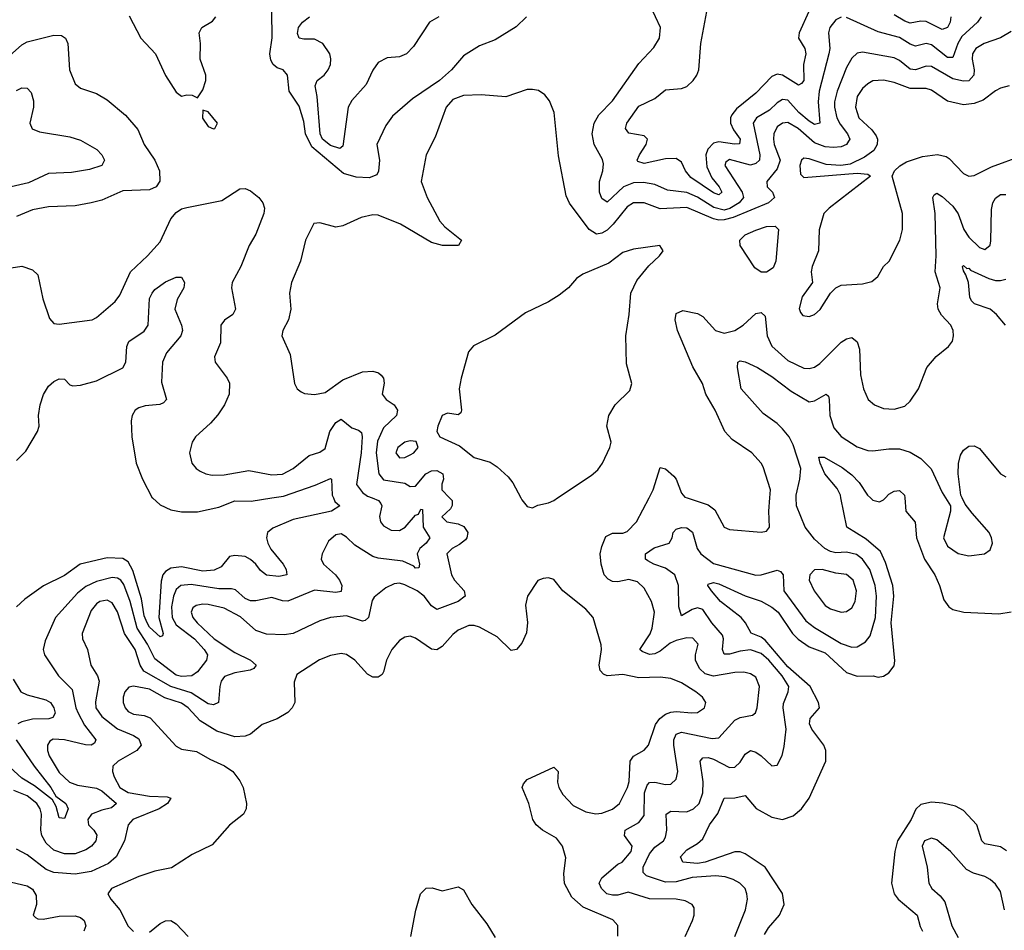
# Model space of a CAD drawing. Header units: inches. Extents: x 1552611 to 1694776, y 811966 to 917215.
# Tile 518 of 549: x 1663962 to 1667664, y 898373 to 901799. Entities that reach past the tile are written whole.
import ezdxf

# ---------------------------------------------------------------- set-up
doc = ezdxf.new("R2010")
doc.units = ezdxf.units.IN
doc.header["$MEASUREMENT"] = 0
doc.layers.add('B6869', color=7, linetype='Continuous')
doc.layers.add('B6960', color=7, linetype='Continuous')

msp = doc.modelspace()

# ---------------------------------------------------------------- linework, layer by layer
at = {"layer": 'B6869', "color": 5}
for points, elevation in [([(1665287.3, 900000), (1665310.7, 899990.7), (1665319.4, 899979.4), (1665323.3, 899970), (1665315.1, 899930), (1665318.1, 899910), (1665330, 899894.6), (1665358.1, 899878.1), (1665390, 899877.1), (1665410.6, 899889.4), (1665450, 899934.4), (1665460.9, 899939.1), (1665470, 899956.9), (1665475.9, 899955.9), (1665478.4, 899890), (1665503.3, 899850), (1665490.1, 899830), (1665466.1, 899810), (1665455.7, 899790), (1665465.5, 899750), (1665462.8, 899737.2), (1665450, 899735.3), (1665443.1, 899743.1), (1665402.4, 899762.4), (1665310, 899773.1), (1665290, 899779.6), (1665221.9, 899821.9), (1665190, 899852.5), (1665170, 899864.1), (1665150, 899861.5), (1665122.5, 899837.4), (1665099, 899790), (1665095.6, 899770), (1665104.4, 899750), (1665148.6, 899710), (1665163.7, 899690), (1665172.7, 899670), (1665170, 899648.3), (1665150, 899643.6), (1665070, 899652.6), (1664970, 899611.2), (1664950, 899612.1), (1664910, 899625.6), (1664850, 899612.1), (1664830, 899612), (1664810, 899621.2), (1664773.4, 899653.4), (1664758, 899658), (1664710, 899658), (1664606.2, 899673.8), (1664568, 899670), (1664550, 899655.2), (1664539.9, 899630), (1664532.9, 899590), (1664534.8, 899550), (1664550, 899522.1), (1664618.4, 899470), (1664655.1, 899430), (1664667.5, 899410), (1664663.8, 899390), (1664630, 899345.5), (1664608.4, 899330), (1664570, 899327.7), (1664550, 899333.5), (1664470, 899394.6), (1664442.7, 899450), (1664402.8, 899510), (1664377.7, 899610), (1664353.6, 899673.6), (1664341.5, 899690), (1664330, 899698.1), (1664310, 899700.5), (1664250, 899685), (1664210, 899666.7), (1664179.1, 899640.9), (1664096.3, 899550), (1664057.9, 899462.1), (1664050.2, 899430), (1664055.2, 899410), (1664107.2, 899330), (1664159.2, 899279.2), (1664173.3, 899210), (1664181.9, 899190), (1664205.4, 899145.4), (1664248.4, 899090), (1664242.7, 899077.3), (1664230, 899069.9), (1664209, 899071), (1664130, 899089.9), (1664087.8, 899092.2), (1664075.3, 899084.7), (1664066, 899070), (1664066.1, 899050), (1664072.7, 899030), (1664110, 898966.9), (1664149.5, 898930), (1664179.3, 898919.3), (1664250, 898907.7), (1664270, 898897.3), (1664325.5, 898850), (1664306.3, 898833.7), (1664270, 898825.6), (1664231.4, 898810), (1664217.8, 898790), (1664220.6, 898770), (1664240.7, 898750), (1664251.6, 898731.6), (1664247.8, 898710), (1664231.9, 898690), (1664210, 898675.3), (1664170, 898660.3), (1664130, 898660.6), (1664090, 898674.7), (1664061.1, 898701.1), (1664045, 898730), (1664041.2, 898750), (1664043.8, 898810), (1664038.8, 898830), (1664026.5, 898850), (1663990, 898878.8), (1663939.6, 898899.5)], 840), ([(1665578.2, 900000), (1665587.9, 899990), (1665588.3, 899971.6), (1665581.4, 899958.6), (1665549.2, 899929.2), (1665567.4, 899910), (1665610, 899902.7), (1665632, 899892), (1665646.7, 899870), (1665643.1, 899850), (1665637.3, 899842.7), (1665615.5, 899824.5), (1665587.3, 899810), (1665567.1, 899790), (1665585, 899710), (1665596.8, 899690), (1665633.4, 899650), (1665636.5, 899630), (1665610.2, 899610), (1665530, 899580.5), (1665510, 899593.7), (1665483.1, 899630), (1665455.9, 899650), (1665410, 899673), (1665390, 899678.8), (1665370, 899676.8), (1665338.9, 899661.1), (1665293.9, 899626.1), (1665286.7, 899613.3), (1665273.5, 899550), (1665260.8, 899539.2), (1665250, 899536.5), (1665190, 899555.9), (1665130, 899550.4), (1665090, 899537.5), (1664990, 899489.9), (1664955.7, 899484.3), (1664890, 899487.6), (1664850, 899501), (1664791.9, 899551.9), (1664730, 899584.5), (1664670, 899598.9), (1664650, 899600.3), (1664624.7, 899595.3), (1664613.1, 899586.9), (1664606, 899570), (1664612.2, 899550), (1664628.7, 899530), (1664693.2, 899470), (1664770, 899418.5), (1664829.2, 899390), (1664851.1, 899370), (1664842.2, 899357.8), (1664828.8, 899351.2), (1664770, 899341.8), (1664732.2, 899327.8), (1664719.3, 899310), (1664713.7, 899290), (1664709.5, 899230.5), (1664690, 899221.8), (1664670, 899225.1), (1664606.5, 899266.5), (1664530, 899290.4), (1664428.2, 899348.2), (1664415.3, 899370), (1664395.7, 899430), (1664355.7, 899490), (1664330, 899570.8), (1664310, 899605.7), (1664290, 899615.6), (1664262.8, 899610), (1664250, 899601.8), (1664230, 899576.8), (1664196.3, 899490), (1664198.5, 899470), (1664216.6, 899430), (1664229.5, 899370), (1664254.8, 899330), (1664260.8, 899310), (1664247.1, 899232.9), (1664248.4, 899210), (1664270, 899178), (1664330, 899130.5), (1664390, 899106), (1664410, 899093.2), (1664418.9, 899070), (1664402.7, 899050), (1664331.6, 899010), (1664312.3, 898990), (1664310.1, 898970), (1664317.1, 898950), (1664338.4, 898910), (1664370, 898891.6), (1664450, 898878.2), (1664515.8, 898875.8), (1664530.3, 898870), (1664516.9, 898850), (1664486, 898830), (1664387.2, 898790), (1664370.1, 898769.9), (1664355.7, 898710), (1664324.2, 898650), (1664295.9, 898624.1), (1664230, 898593.7), (1664170, 898584.6), (1664090, 898591), (1664061.6, 898601.6), (1663990, 898656.5), (1663950, 898678.2)], 860), ([(1665141.1, 900000), (1665146.8, 899986.8), (1665164.9, 899970), (1665134, 899950), (1664990, 899918.9), (1664913.4, 899886.6), (1664893.3, 899870), (1664889.4, 899850), (1664894.5, 899830), (1664906.4, 899806.4), (1664952, 899750), (1664963.1, 899730), (1664966.3, 899710), (1664935.6, 899704.4), (1664890, 899708.7), (1664867.1, 899727.1), (1664850.2, 899750.2), (1664830, 899768), (1664810, 899778.8), (1664770, 899783.2), (1664750, 899779.9), (1664719.5, 899740.6), (1664692.3, 899727.7), (1664650, 899724.3), (1664570, 899741), (1664530, 899734.9), (1664510, 899723.2), (1664500.5, 899710), (1664493.3, 899686.7), (1664484.7, 899550), (1664501.4, 899490), (1664499, 899481), (1664490, 899477.1), (1664450, 899513.2), (1664440.7, 899530), (1664430, 899555.6), (1664419.8, 899619.8), (1664386.8, 899726.8), (1664370, 899759.9), (1664350, 899771.8), (1664290, 899773.9), (1664189.3, 899750.7), (1664130, 899707.5), (1664051.3, 899668.7), (1663981.5, 899618.5), (1663950.1, 899589.9)], 820), ([(1664460.5, 900000), (1664490, 899973.4), (1664530, 899955.4), (1664570, 899947.3), (1664630, 899947.2), (1664710, 899965.6), (1664770, 899988.7), (1664832.1, 899987.8), (1664909.9, 900000)], 820), ([(1665846.1, 900000), (1665850, 899992.7), (1665870, 899967.3), (1665890, 899962), (1665910, 899973), (1665950, 899981.1), (1665970, 899990.4), (1665984.4, 900000)], 880), ([(1666463.5, 898350), (1666491.7, 898410), (1666497.6, 898430), (1666497.1, 898457.1), (1666489.7, 898470), (1666463.4, 898483.4), (1666430.3, 898490.3), (1666330, 898491.9), (1666250, 898516.7), (1666210, 898505.4), (1666190, 898504.7), (1666169.1, 898510), (1666148.7, 898530), (1666140.2, 898550), (1666150.7, 898570), (1666210, 898621.4), (1666226.6, 898630), (1666260.5, 898670), (1666264.2, 898690), (1666236.3, 898730), (1666238, 898750), (1666290, 898778.6), (1666310, 898805.3), (1666310.3, 898889.7), (1666321, 898919), (1666330, 898929.4), (1666349.3, 898930.7), (1666390, 898921.2), (1666410, 898923.2), (1666430, 898941.1), (1666435.6, 898970), (1666420.6, 899070), (1666421.3, 899090), (1666429.4, 899110.6), (1666450, 899118.4), (1666565.5, 899094.5), (1666590, 899096.8), (1666650, 899163.3), (1666670, 899173.2), (1666716.9, 899183.1), (1666728.4, 899191.6), (1666734.5, 899210), (1666743, 899290), (1666730, 899325.7), (1666710, 899338.3), (1666683.8, 899343.8), (1666650, 899343.4), (1666570, 899329.1), (1666538.5, 899338.5), (1666518.1, 899358.1), (1666502.4, 899390), (1666502.2, 899410), (1666512.2, 899450), (1666492.1, 899472.1), (1666470, 899473.6), (1666430, 899463.7), (1666407.1, 899452.9), (1666370, 899422.8), (1666350, 899413.3), (1666330, 899411.1), (1666301.6, 899421.6), (1666293.6, 899430), (1666331.7, 899488.3), (1666339.2, 899510), (1666348.2, 899570), (1666337.8, 899610), (1666310, 899660.5), (1666284.3, 899684.3), (1666252.3, 899692.3), (1666210, 899684.7), (1666190, 899685.9), (1666173.9, 899693.9), (1666159.6, 899710), (1666148.3, 899750), (1666143.8, 899790), (1666150, 899817.6), (1666165.9, 899854.1), (1666190, 899867.6), (1666230, 899867), (1666246.1, 899873.9), (1666280.7, 899910), (1666328, 900000)], 860), ([(1666650.4, 898349.6), (1666691.2, 898450), (1666698, 898490), (1666696, 898510), (1666688.8, 898530), (1666669.7, 898550), (1666644.3, 898564.3), (1666614.2, 898574.2), (1666578.1, 898578.1), (1666490, 898572.2), (1666430, 898554.9), (1666390, 898553.9), (1666318.3, 898578.3), (1666305.8, 898590), (1666306.4, 898610), (1666330, 898661), (1666350, 898685.4), (1666382.3, 898710), (1666390, 898724), (1666394.6, 898750), (1666392.5, 898810), (1666410, 898821.3), (1666470, 898818.5), (1666494.6, 898830), (1666516.7, 898850), (1666530.3, 898889.7), (1666531.2, 898931.2), (1666520.2, 899010), (1666530, 899022.3), (1666550, 899023.1), (1666570, 899016.9), (1666630, 898985.4), (1666650, 898986.9), (1666670, 899005.8), (1666690, 899035.5), (1666710, 899049.2), (1666730, 899043.5), (1666749.1, 899030), (1666790, 898992), (1666810, 898994.9), (1666829, 899031), (1666835.5, 899064.5), (1666843.6, 899130), (1666831.8, 899210), (1666833.1, 899226.9), (1666851.1, 899270), (1666853.9, 899290), (1666828.4, 899330), (1666777.9, 899390), (1666750, 899414.8), (1666710, 899427.9), (1666670, 899423.6), (1666630, 899411.4), (1666610, 899412.4), (1666604, 899430), (1666607.8, 899470), (1666603.6, 899483.6), (1666564, 899530), (1666530, 899579.5), (1666510, 899586.6), (1666490, 899579.9), (1666450, 899556), (1666440.1, 899590), (1666439.3, 899670), (1666424.8, 899710), (1666390, 899735.5), (1666346.6, 899750), (1666323.2, 899763.2), (1666315.2, 899770), (1666315.2, 899790), (1666347.4, 899812.6), (1666403.5, 899830), (1666414.6, 899850), (1666419.1, 899870), (1666430, 899882.3), (1666450, 899888.1), (1666470, 899886.7), (1666491.5, 899871.5), (1666508.5, 899810), (1666522.5, 899790), (1666570, 899752.5), (1666730, 899709), (1666750, 899710.1), (1666810, 899727.5), (1666822.5, 899722.5), (1666832.7, 899710), (1666834.2, 899650), (1666917.6, 899537.6), (1666950, 899511.8), (1667050, 899452.6), (1667090, 899437.8), (1667110, 899440.1), (1667142.1, 899457.9), (1667159.5, 899480.5), (1667178.9, 899550), (1667182.6, 899630), (1667177.8, 899670), (1667157.5, 899730), (1667130.9, 899770), (1667107.4, 899787.4), (1667070, 899795.3), (1667030, 899793.2), (1667010, 899797.6), (1666989, 899809), (1666950, 899844.9), (1666915.5, 899890), (1666882.2, 899970), (1666881.7, 900000)], 840), ([(1666762.4, 898357.6), (1666777.3, 898382.7), (1666818.7, 898430), (1666835.8, 898470), (1666830, 898512), (1666765.1, 898610), (1666690, 898660.6), (1666670, 898668.1), (1666650, 898668.2), (1666539.3, 898630), (1666510, 898624.8), (1666454.5, 898630), (1666446.7, 898650), (1666470, 898675.6), (1666510, 898699.7), (1666530, 898717.8), (1666555.6, 898770), (1666586.9, 898813.1), (1666610, 898870.2), (1666650, 898871.8), (1666690, 898879.7), (1666730.8, 898830.8), (1666790, 898799.1), (1666830, 898790.1), (1666870, 898803.3), (1666901.2, 898830), (1666929.9, 898870), (1666993.2, 899010), (1666992.5, 899050), (1666984.7, 899070), (1666940.5, 899130), (1666931.2, 899150), (1666933.2, 899170), (1666968.6, 899210), (1666964.8, 899230), (1666933.2, 899290), (1666850, 899364.6), (1666764.8, 899464.8), (1666750, 899476.1), (1666711.5, 899491.5), (1666691.1, 899530), (1666674.2, 899550), (1666596.7, 899610), (1666562.3, 899650), (1666548.8, 899670), (1666550, 899674.8), (1666570, 899681.6), (1666590, 899676.6), (1666690, 899631.4), (1666750, 899611.6), (1666790, 899588.3), (1666813.8, 899570), (1666866.8, 899490), (1666888.2, 899468.2), (1666930, 899439.9), (1666990, 899417.4), (1667070, 899343.6), (1667110, 899328.8), (1667170.1, 899330.1), (1667190, 899324.9), (1667210, 899328.7), (1667230, 899342.3), (1667250, 899368.7), (1667252.6, 899387.4), (1667238.5, 899530), (1667248.9, 899630), (1667244.3, 899670), (1667216.8, 899756.8), (1667198.3, 899798.3), (1667144.9, 899844.9), (1667071.8, 899890), (1667049.6, 900000)], 820), ([(1666470.9, 900000), (1666550, 899973.5), (1666575.6, 899955.6), (1666610.3, 899890.3), (1666630, 899881.3), (1666750, 899870.6), (1666770, 899874.8), (1666780.9, 899890), (1666778.8, 899950), (1666782.3, 900000)], 860), ([(1667160.3, 900000), (1667170, 899991), (1667194.7, 899985.3), (1667210, 899992.6), (1667216.8, 900000)], 820), ([(1667289.2, 900000), (1667294, 899950), (1667328.4, 899908.4), (1667334.1, 899850), (1667363.5, 899770), (1667402.9, 899710), (1667420.6, 899670), (1667436.8, 899616.8), (1667454.9, 899590), (1667470, 899579.5), (1667512, 899570), (1667643.7, 899563.7), (1667688.9, 899571.1)], 820), ([(1667442.7, 900000), (1667461.1, 899970), (1667461.6, 899950), (1667434.8, 899850), (1667450, 899817.8), (1667490, 899790.2), (1667530, 899782.4), (1667589, 899790), (1667610, 899804.9), (1667618.7, 899830), (1667615.9, 899850), (1667606.8, 899870), (1667542.6, 899942.6), (1667516.9, 899976.9), (1667504.9, 900000)], 840), ([(1666211.1, 898351.1), (1666210.9, 898390.9), (1666192.4, 898412.4), (1666080.3, 898460.3), (1666037.5, 898497.5), (1666009.8, 898549.8), (1666007, 898587), (1666014.8, 898645.2), (1666003.2, 898690), (1665980.1, 898720.1), (1665927.2, 898750), (1665904.2, 898770), (1665890.8, 898790), (1665876.2, 898850), (1665850.8, 898910), (1665855.7, 898924.3), (1665870, 898940.2), (1665970, 898987.2), (1665986, 898970), (1665984.1, 898930), (1665989.2, 898910), (1666003.9, 898883.9), (1666042.8, 898842.8), (1666090, 898819.4), (1666128.2, 898811.8), (1666150, 898814.2), (1666190, 898829.1), (1666216.7, 898850), (1666247.5, 898910), (1666253.3, 898933.2), (1666256.6, 899010), (1666270, 899027.9), (1666309.4, 899050.6), (1666325.7, 899070), (1666352.6, 899147.4), (1666368.4, 899170), (1666390, 899186.1), (1666410, 899193.4), (1666430, 899196.5), (1666489.2, 899190.8), (1666510, 899192.9), (1666536.4, 899210), (1666541.4, 899230), (1666528.8, 899250), (1666503.7, 899270), (1666450, 899304.6), (1666410, 899320.8), (1666370, 899325.9), (1666290, 899323.4), (1666230, 899335.6), (1666170.6, 899330.6), (1666156.8, 899336.8), (1666144.8, 899350), (1666140.6, 899370), (1666149.7, 899429.7), (1666147.4, 899447.4), (1666117.7, 899550), (1666090, 899581.3), (1666003.7, 899650), (1665970, 899693.2), (1665950, 899699), (1665930, 899697.2), (1665910, 899688.7), (1665870.7, 899630), (1665863.8, 899596.2), (1665871.5, 899531.5), (1665867.8, 899492.2), (1665850, 899453.3), (1665830, 899429.7), (1665810, 899426), (1665757, 899477), (1665690, 899513.4), (1665670, 899520.2), (1665650, 899519.9), (1665610, 899501.7), (1665590, 899485.8), (1665550, 899440.7), (1665530, 899428.7), (1665510, 899430.7), (1665450, 899472.2), (1665430, 899479.1), (1665410, 899476), (1665390, 899463.1), (1665360.7, 899430), (1665341.2, 899390), (1665330, 899345.2), (1665324.9, 899335.1), (1665310, 899325.4), (1665290, 899325.7), (1665270, 899336.4), (1665221.5, 899390), (1665190, 899410.8), (1665170, 899414.4), (1665130, 899407.1), (1665089.5, 899390.5), (1665004, 899336), (1664993.5, 899306.5), (1664996.1, 899230), (1664986, 899210), (1664970, 899192.8), (1664930, 899168.4), (1664872.9, 899147.1), (1664830, 899111.5), (1664810, 899104), (1664770, 899101), (1664702.5, 899122.5), (1664640.6, 899160.6), (1664594.6, 899210), (1664570, 899227.5), (1664508, 899248), (1664450, 899280.8), (1664390, 899291.4), (1664372.4, 899287.6), (1664357.6, 899270), (1664350.8, 899250), (1664350.8, 899230), (1664358.5, 899210), (1664370, 899196.8), (1664390, 899186.1), (1664430, 899181.1), (1664452.6, 899172.6), (1664550, 899065.7), (1664570, 899054.3), (1664626.1, 899046.1), (1664676.5, 899016.5), (1664731.8, 898991.8), (1664763.1, 898970), (1664790, 898935.8), (1664801.8, 898910), (1664814.7, 898850), (1664813.8, 898830), (1664802.6, 898810), (1664751.1, 898768.9), (1664685.7, 898694.3), (1664610, 898658.5), (1664531.9, 898608.1), (1664470, 898595.5), (1664410, 898575.9), (1664307, 898530), (1664293.7, 898510), (1664304.6, 898490), (1664338.3, 898450), (1664370, 898388.2), (1664390, 898368.4)], 880), ([(1663937.7, 899317.7), (1663966.6, 899270), (1663990, 899259.1), (1664060.6, 899240.6), (1664077.9, 899230), (1664090.1, 899210), (1664094.7, 899190), (1664086.9, 899173.1), (1664071.5, 899168.5), (1664010, 899168), (1663970, 899157.3), (1663955, 899150)], 820), ([(1663948.5, 899090), (1664015.9, 898990), (1664079.1, 898910), (1664097.4, 898877.4), (1664135.3, 898850), (1664144.1, 898830), (1664130, 898793.3), (1664110, 898795.8), (1664098.5, 898838.5), (1664084.5, 898864.5), (1664017, 898917), (1663970, 898945.7), (1663894.1, 899014.1)], 820), ([(1667671.8, 898671.8), (1667650, 898687.2), (1667590, 898698.5), (1667579.4, 898710), (1667560.6, 898770), (1667510, 898823.9), (1667480.6, 898840.6), (1667432, 898852), (1667390, 898855.1), (1667350, 898846.2), (1667331.3, 898828.7), (1667313.2, 898790), (1667262.2, 898710), (1667251.5, 898670), (1667239.1, 898550), (1667250.1, 898510.1), (1667264.5, 898490), (1667335.9, 898430), (1667347.4, 898387.4), (1667356.6, 898370)], 820), ([(1667664.3, 898450), (1667650, 898518.7), (1667630, 898546.5), (1667610, 898564.8), (1667590, 898575.6), (1667547.5, 898587.6), (1667521.7, 898601.7), (1667461.5, 898670), (1667410, 898713.8), (1667390, 898720.3), (1667363.2, 898710), (1667355, 898690), (1667373.4, 898610), (1667379.7, 898550), (1667391.4, 898530), (1667422.4, 898502.4), (1667439.7, 898479.7), (1667465.9, 898390), (1667490, 898346.4)], 840), ([(1663910, 898559.7), (1663990, 898540.7), (1664010, 898527.9), (1664024.1, 898504.1), (1664024.4, 898470), (1664012.9, 898430), (1664021.2, 898421.2), (1664030, 898416.1), (1664050, 898415.5), (1664110, 898426.7), (1664170, 898427.5), (1664190, 898421.5), (1664204.6, 898410), (1664210.1, 898390.1), (1664203.1, 898370)], 860), ([(1665432.5, 898350), (1665450.8, 898449.2), (1665468.6, 898510), (1665490, 898531.8), (1665512.5, 898532.5), (1665550, 898521.3), (1665610, 898536.2), (1665630, 898525.4), (1665662.2, 898470), (1665717.8, 898397.8), (1665750, 898345.7)], 880), ([(1664450, 898366.7), (1664490, 898398.4), (1664510, 898408.4), (1664530, 898410.4), (1664550, 898398), (1664594.9, 898350)], 880)]:
    msp.add_lwpolyline(points, dxfattribs=dict(at, elevation=elevation))
at = {"layer": 'B6869', "color": 5, "elevation": 860}
msp.add_lwpolyline([(1666979, 899730), (1666950, 899729.8), (1666932.2, 899710), (1666930.2, 899690), (1666948.8, 899650), (1666990, 899594.5), (1667010, 899581.9), (1667050, 899569.4), (1667070, 899572), (1667090, 899586), (1667103, 899610), (1667107.5, 899650), (1667095, 899690), (1667070, 899712.2), (1667030, 899716.7)], close=True, dxfattribs=at)
at = {"layer": 'B6960', "color": 5}
for points, elevation in [([(1667050, 901808), (1667030, 901798.5), (1667007.5, 901770), (1667003.1, 901750), (1667007.2, 901690), (1667004.4, 901670), (1666967.6, 901530), (1666963.8, 901490), (1666970, 901409.7), (1666950, 901404.4), (1666930, 901416.7), (1666890.9, 901450), (1666850, 901496.1), (1666830, 901499.3), (1666810, 901486.8), (1666781, 901459), (1666731.5, 901430), (1666719.9, 901410), (1666745.1, 901290), (1666743.8, 901270), (1666730, 901257.5), (1666710, 901252), (1666630, 901272.4), (1666616.7, 901263.3), (1666612.3, 901250), (1666678.4, 901150), (1666682.7, 901130), (1666667.3, 901110), (1666631.5, 901088.5), (1666610, 901083), (1666572.1, 901092.1), (1666510, 901131.3), (1666470, 901149.1), (1666397.9, 901157.9), (1666350, 901179.3), (1666306.9, 901186.9), (1666270, 901184.9), (1666232.5, 901170), (1666170, 901112.2), (1666150, 901126.6), (1666142, 901150), (1666141.8, 901190), (1666154.1, 901230), (1666156.4, 901256.4), (1666152.6, 901272.6), (1666121.3, 901330), (1666114, 901370), (1666121.7, 901410), (1666139, 901441), (1666190, 901493.8), (1666290, 901634.6), (1666346.2, 901693.9), (1666367.4, 901730), (1666370.9, 901770), (1666334, 901850)], 840), ([(1664373.3, 901813.3), (1664417, 901730), (1664472, 901670), (1664510, 901588.4), (1664550, 901526.8), (1664570, 901511), (1664590, 901516), (1664610, 901514.8), (1664630, 901504.7), (1664650, 901534.8), (1664662, 901570), (1664661.1, 901590), (1664640.5, 901650), (1664641.3, 901710), (1664636.4, 901750), (1664647.1, 901770), (1664686.3, 901793.7), (1664699.2, 901810)], 860), ([(1665867, 901810), (1665828.5, 901771.5), (1665750, 901723.5), (1665690, 901700.9), (1665630, 901663.5), (1665584.7, 901610), (1665540.3, 901570), (1665439.1, 901500.9), (1665363.4, 901436.6), (1665338.9, 901401.1), (1665304.9, 901330), (1665314, 901270), (1665311.2, 901228.8), (1665304.4, 901215.6), (1665276, 901204), (1665226.4, 901206.4), (1665179.8, 901219.8), (1665060.6, 901320.6), (1665036.4, 901370), (1665030, 901416.2), (1665013.1, 901473.1), (1664975.4, 901530), (1664968.3, 901590), (1664952, 901610), (1664930, 901618.2), (1664915.1, 901630), (1664906.2, 901646.2), (1664902.4, 901670), (1664910.6, 901730.6), (1664909.8, 901830)], 840), ([(1665537.6, 901810), (1665503.1, 901790), (1665442.4, 901697.6), (1665415.5, 901670), (1665390, 901659.7), (1665343.9, 901656.1), (1665310, 901637.6), (1665290, 901609.7), (1665265, 901555), (1665210, 901494.7), (1665197.3, 901470), (1665176.4, 901323.6), (1665166, 901314), (1665130, 901325.7), (1665100.5, 901350), (1665091.2, 901370), (1665080.2, 901510), (1665072.1, 901550), (1665080.5, 901570), (1665105.9, 901590), (1665122.1, 901610), (1665130.9, 901630), (1665132, 901652), (1665127.7, 901670), (1665101.7, 901710), (1665070, 901725.9), (1665030, 901725.1), (1665012.8, 901730), (1665006.5, 901746.5), (1665010, 901770.2), (1665025.6, 901790), (1665051.2, 901810)], 820), ([(1666929, 901830), (1666892.7, 901750), (1666890.1, 901730), (1666913.6, 901690), (1666918, 901670), (1666909, 901630), (1666910, 901569.7), (1666901.6, 901558.4), (1666890, 901553), (1666830, 901590.6), (1666810, 901594.2), (1666790, 901585.7), (1666730, 901522.3), (1666657, 901463), (1666639.3, 901440.7), (1666634.2, 901430), (1666634, 901410), (1666645.2, 901385.2), (1666670.1, 901350), (1666667.8, 901332.2), (1666649.4, 901330.6), (1666590, 901339.6), (1666570, 901335), (1666548.6, 901311.4), (1666541.5, 901290), (1666545.5, 901245.5), (1666564.4, 901204.4), (1666591.9, 901170), (1666601.7, 901150), (1666590, 901139.9), (1666570, 901147.8), (1666485.2, 901205.2), (1666464.5, 901230), (1666450, 901263.4), (1666430, 901276.2), (1666390, 901275.8), (1666310, 901258.1), (1666285.5, 901265.5), (1666283.4, 901270), (1666292.1, 901290), (1666317.7, 901330), (1666321.6, 901350), (1666310, 901361.6), (1666252, 901372), (1666239.6, 901390), (1666244.3, 901410), (1666290, 901473.9), (1666350, 901502.3), (1666390, 901534.9), (1666450, 901539.9), (1666470, 901547.4), (1666493.9, 901570), (1666507.4, 901590), (1666514.6, 901610), (1666522.4, 901710), (1666544.7, 901830)], 820), ([(1667577, 901810), (1667563.1, 901790), (1667503.8, 901736.2), (1667488.8, 901710), (1667470, 901657.1), (1667450, 901657.1), (1667390, 901705), (1667370, 901709), (1667330, 901699.5), (1667310, 901706.4), (1667270, 901731.4), (1667190, 901753.9), (1667070, 901806.9)], 840), ([(1667462.3, 901810), (1667460.3, 901790), (1667450.3, 901769.7), (1667430, 901761.5), (1667370, 901791.6), (1667350, 901793.5), (1667310, 901786.2), (1667290, 901793.7), (1667250, 901817.1)], 820), ([(1663877, 901623), (1663970, 901703.8), (1663990, 901716.3), (1664090, 901741.2), (1664118.9, 901738.9), (1664133.7, 901730), (1664143.2, 901710), (1664149.1, 901610), (1664170, 901557.1), (1664190, 901541.7), (1664250, 901520.8), (1664290, 901497.3), (1664359.3, 901439.3), (1664405.8, 901385.8), (1664430.2, 901330), (1664470.1, 901270.1), (1664487.1, 901230), (1664488.7, 901191.3), (1664475.3, 901170), (1664450, 901158.5), (1664350, 901154.9), (1664270, 901120.2), (1664230.6, 901109.4), (1664170, 901099.2), (1664070, 901094.9), (1664010, 901083.2), (1663950, 901058.1)], 840), ([(1667690, 901755), (1667648.8, 901731.2), (1667588.3, 901710), (1667556.4, 901690), (1667544.6, 901670), (1667542.6, 901650), (1667550.1, 901610), (1667549.1, 901590), (1667530, 901569.5), (1667510, 901567.9), (1667470, 901576.6), (1667390, 901622.8), (1667370, 901624.1), (1667330, 901610.3), (1667310, 901613.2), (1667270, 901646), (1667250, 901655.4), (1667130, 901676.2), (1667110, 901673.6), (1667090, 901654.6), (1667070, 901618.9), (1667035.9, 901530), (1667025.7, 901490), (1667024.8, 901470), (1667033.9, 901430), (1667046, 901406), (1667074.4, 901370), (1667082.8, 901350), (1667078.3, 901341.7), (1667070.1, 901330), (1667050, 901321.2), (1667022.1, 901317.9), (1666990, 901320.8), (1666950, 901335.6), (1666888.4, 901390), (1666850, 901412.2), (1666830, 901409.4), (1666810, 901395.3), (1666797.3, 901370), (1666796.1, 901350), (1666798.2, 901330), (1666821.5, 901270), (1666810, 901237.5), (1666771.4, 901190), (1666771.6, 901170), (1666791.9, 901150), (1666799.4, 901130), (1666777.3, 901110), (1666644.8, 901055.2), (1666610, 901045.5), (1666590, 901044.7), (1666570, 901049.4), (1666470, 901092.9), (1666370, 901087.6), (1666310, 901109.5), (1666270, 901109.9), (1666245.3, 901094.7), (1666193.6, 901030), (1666170, 901007.7), (1666150, 900995.3), (1666130, 900991.5), (1666103.2, 901010), (1666028.9, 901108.9), (1666016.5, 901136.5), (1665987.1, 901287.2), (1665970.8, 901450), (1665953.4, 901493.4), (1665936.1, 901516.1), (1665912, 901532), (1665890, 901536.9), (1665870, 901536), (1665790, 901509), (1665696.4, 901516.4), (1665630, 901513.2), (1665590, 901498.3), (1665564.8, 901470), (1665523.6, 901356.4), (1665490.2, 901290), (1665471.1, 901190), (1665493.6, 901130), (1665541.3, 901041.3), (1665559.7, 901019.7), (1665623, 900970), (1665611, 900950), (1665551.1, 900948.9), (1665510, 900961.3), (1665392.9, 901030), (1665310, 901064), (1665290, 901065), (1665245.4, 901054.5), (1665176.3, 901023.7), (1665150, 901018.7), (1665090, 901034.5), (1665067.9, 901032.1), (1665036.3, 900970), (1665018, 900890), (1664983.6, 900810), (1664976.5, 900770), (1664981.2, 900710), (1664971.9, 900670), (1664951.5, 900630), (1664947, 900610), (1664979.1, 900539.1), (1664995.3, 900430), (1665004.4, 900410), (1665019.4, 900399.4), (1665032.9, 900392.9), (1665070, 900388.5), (1665110, 900396.5), (1665176.2, 900443.8), (1665250, 900473.6), (1665290, 900477), (1665310.7, 900470.7), (1665321.4, 900461.4), (1665330.2, 900450), (1665332, 900432), (1665324.2, 900390), (1665339, 900370), (1665369.3, 900350), (1665381.6, 900330), (1665379, 900310), (1665330, 900263.8), (1665306.4, 900213.6), (1665302.5, 900170), (1665311.9, 900090), (1665330, 900067.7), (1665410, 900055.9), (1665430, 900042.2), (1665450, 900044.4), (1665489.1, 900090), (1665510, 900101.4), (1665530, 900102.5), (1665553.2, 900090), (1665555.7, 900070), (1665549, 900051), (1665548.9, 900030), (1665578.2, 900000)], 860), ([(1663950, 901532.7), (1663970, 901542.6), (1663990, 901541.5), (1664004.7, 901524.7), (1664013.6, 901493.6), (1664013.3, 901470), (1663999.7, 901410), (1664008.6, 901388.6), (1664036.6, 901376.6), (1664150, 901358.8), (1664190, 901346), (1664252, 901310), (1664270.3, 901290), (1664280.4, 901270), (1664270.4, 901250), (1664224.3, 901235.7), (1664156, 901224), (1664070, 901220.2), (1663994.6, 901185.4), (1663930, 901170.7)], 820), ([(1667682, 901550), (1667650, 901541.5), (1667630, 901531.9), (1667583.8, 901496.2), (1667550, 901483.5), (1667510, 901479), (1667450, 901492.9), (1667390, 901533.3), (1667370, 901539.9), (1667310, 901539.9), (1667250, 901562.9), (1667210, 901571.9), (1667170, 901568.6), (1667150, 901557.7), (1667130, 901539.8), (1667110.8, 901510), (1667104.8, 901470), (1667116.8, 901430), (1667165, 901385), (1667181.9, 901361.9), (1667186.9, 901350), (1667185.4, 901330), (1667172.6, 901307.4), (1667138.5, 901281.5), (1667084.4, 901255.6), (1667049, 901251), (1666994.5, 901254.5), (1666930, 901275.8), (1666910, 901278), (1666900.7, 901270), (1666895, 901250), (1666897.8, 901217.8), (1666910, 901205.8), (1667110, 901221.3), (1667150, 901217.3), (1667161, 901210), (1667004.9, 901090), (1666985.3, 901070), (1666968.2, 901008.2), (1666964.6, 900930), (1666940.7, 900870), (1666938, 900850), (1666942, 900810), (1666904.1, 900755.9), (1666892.5, 900712.5), (1666896.9, 900696.9), (1666905.9, 900685.9), (1666930, 900682.6), (1666950, 900690.2), (1666971.4, 900708.6), (1667010.5, 900769.5), (1667029.8, 900790.2), (1667050, 900800.2), (1667130, 900804.9), (1667165.6, 900814.4), (1667187.7, 900832.3), (1667210, 900870.5), (1667231.1, 900890), (1667270.7, 900969.3), (1667280.9, 901010), (1667280.3, 901070), (1667242.4, 901210), (1667251, 901230), (1667270.5, 901249.5), (1667295.8, 901264.1), (1667356.1, 901283.9), (1667411.9, 901291.9), (1667444.8, 901284.8), (1667456.9, 901276.9), (1667510, 901220.3), (1667530, 901210.2), (1667550, 901212.2), (1667615, 901245), (1667732.3, 901287.7)], 880), ([(1663790, 900843.6), (1663970, 900872.2), (1664010, 900858), (1664030, 900839.1), (1664048.2, 900748.2), (1664074.3, 900674.3), (1664090, 900655.5), (1664110, 900653.4), (1664234, 900670), (1664250, 900678), (1664320.7, 900739.3), (1664337.9, 900762.1), (1664378.3, 900850), (1664442.2, 900910), (1664490, 900963.5), (1664530.4, 901049.6), (1664550, 901074), (1664570, 901086.8), (1664590, 901093), (1664721.2, 901118.8), (1664790, 901162.3), (1664810, 901164), (1664830, 901155.1), (1664860.6, 901130), (1664875.5, 901110), (1664881.6, 901090), (1664879.2, 901070), (1664850, 900991.8), (1664823.9, 900950), (1664792.9, 900870), (1664760.2, 900810), (1664757.8, 900790), (1664772.7, 900710), (1664763.2, 900690), (1664732, 900668), (1664717.5, 900650), (1664716.6, 900583.4), (1664694, 900530), (1664697, 900510), (1664742.3, 900450), (1664751, 900431), (1664749.2, 900390), (1664732.2, 900350), (1664707.1, 900312.9), (1664679, 900281), (1664622.6, 900230), (1664610.3, 900210), (1664600.3, 900170), (1664608.9, 900130), (1664625.3, 900110), (1664640.3, 900100.3), (1664662, 900090), (1664685.8, 900085.8), (1664730, 900087.1), (1664822.8, 900102.8), (1664910, 900086.5), (1664950, 900089.3), (1664990, 900110.3), (1665050, 900159.7), (1665090, 900172.3), (1665110, 900186.3), (1665127.6, 900250), (1665150, 900283), (1665170, 900296.5), (1665210, 900263.9), (1665235.1, 900255.1), (1665246.3, 900246.3), (1665249.6, 900229.6), (1665245.6, 900170), (1665228, 900050), (1665250, 900020.1), (1665270, 900006.8), (1665287.3, 900000)], 840), ([(1666782.3, 900000), (1666784.4, 900030), (1666756.5, 900116.5), (1666749.7, 900130), (1666714, 900170), (1666640, 900220), (1666612.6, 900250), (1666576, 900330), (1666541.4, 900390), (1666528.8, 900430), (1666493.2, 900493.2), (1666434.6, 900630), (1666425.6, 900670), (1666430, 900693), (1666454.9, 900705.1), (1666510, 900693.9), (1666530, 900682), (1666577.4, 900630), (1666610, 900619.9), (1666650.9, 900629.1), (1666681.6, 900650), (1666730, 900693.5), (1666750, 900697.6), (1666764, 900684), (1666772.7, 900610), (1666790, 900570.2), (1666850, 900516.6), (1666910, 900487.5), (1666930, 900486.1), (1666950, 900491.6), (1666970, 900505), (1667050, 900585.9), (1667070, 900598.4), (1667090, 900603.6), (1667110, 900587.2), (1667119.6, 900559.7), (1667123, 900463), (1667134, 900410), (1667152, 900370), (1667175.5, 900350), (1667210, 900336.5), (1667250, 900334.3), (1667290, 900344.9), (1667310, 900363.8), (1667341.4, 900410), (1667372.4, 900490), (1667407.8, 900532.2), (1667454.3, 900570), (1667468.3, 900590), (1667472.2, 900610), (1667471, 900630), (1667462.7, 900650), (1667427.8, 900687.8), (1667415.3, 900710), (1667412.3, 900730), (1667422.7, 900790), (1667403.2, 900850), (1667407.2, 900910), (1667403.2, 901070), (1667395.1, 901130), (1667399.5, 901140.5), (1667410, 901146), (1667430, 901134.2), (1667470, 901097.5), (1667490, 901069.2), (1667512.1, 901010), (1667530, 900980.5), (1667570, 900941.7), (1667590, 900934.2), (1667609.9, 900950.1), (1667613.6, 900966.4), (1667615.5, 901084.5), (1667621, 901110), (1667630, 901127.1), (1667650, 901141.1), (1667670, 901141.3)], 860), ([(1665984.4, 900000), (1666110, 900084), (1666135.1, 900104.9), (1666153.1, 900130), (1666180.5, 900190), (1666185.1, 900210), (1666169.7, 900270), (1666176.9, 900310), (1666200.5, 900350), (1666256.1, 900403.9), (1666263.5, 900430), (1666243.8, 900503.8), (1666240.3, 900610), (1666253.6, 900690), (1666259.6, 900770), (1666282.4, 900817.6), (1666326.7, 900873.3), (1666367, 900910), (1666381.2, 900930), (1666369.1, 900949.1), (1666270, 900935.1), (1666230, 900923), (1666177.2, 900882.8), (1666078.8, 900841.2), (1666055.1, 900824.9), (1666025.3, 900790), (1665990, 900762.5), (1665950, 900738), (1665863.3, 900696.7), (1665750, 900611.6), (1665668.2, 900571.8), (1665648.7, 900550), (1665621.1, 900450), (1665614.6, 900410), (1665623, 900330), (1665619.9, 900320.1), (1665610, 900312.7), (1665570, 900318.7), (1665550.3, 900309.7), (1665533.4, 900270), (1665530.4, 900250), (1665542, 900230), (1665615.8, 900195.8), (1665670, 900152.4), (1665730, 900134.9), (1665756.7, 900116.7), (1665798.7, 900078.7), (1665816.3, 900056.3), (1665846.1, 900000)], 880), ([(1667667.6, 900650), (1667634.8, 900690), (1667610.8, 900710), (1667551.3, 900730), (1667540.9, 900740.9), (1667534.6, 900754.6), (1667529.4, 900810), (1667519.6, 900839.6), (1667510, 900854), (1667507, 900870), (1667510, 900874.3), (1667523.1, 900863.1), (1667530, 900864), (1667536.1, 900856.1), (1667605, 900825), (1667630, 900817.6), (1667650, 900817.8), (1667670, 900822.8)], 840), ([(1663950, 900140.3), (1663984.3, 900175.7), (1664029.2, 900250), (1664034.5, 900270), (1664032.9, 900310), (1664038.4, 900350), (1664051.5, 900388.5), (1664070, 900420.2), (1664090, 900438.2), (1664110, 900447.3), (1664130, 900446), (1664150, 900425.7), (1664161.3, 900421.3), (1664190, 900423.8), (1664250, 900440.5), (1664350, 900488.7), (1664361.4, 900510), (1664364.6, 900570), (1664372, 900588.1), (1664430, 900627.3), (1664444.6, 900650), (1664449.9, 900750), (1664459.3, 900770), (1664470, 900784), (1664510, 900812.4), (1664550.5, 900830.5), (1664570.4, 900830.4), (1664582, 900810), (1664579.5, 900790), (1664553.6, 900746.4), (1664545.6, 900710), (1664570.1, 900650), (1664573.7, 900630), (1664567.2, 900610), (1664513.8, 900546.2), (1664498.8, 900510), (1664494.8, 900434.8), (1664513.8, 900370), (1664502.7, 900357.3), (1664489, 900351), (1664433.3, 900346.7), (1664410, 900338.8), (1664396.5, 900330), (1664384.2, 900310), (1664381.3, 900290), (1664383.6, 900230), (1664400.2, 900130), (1664423, 900070), (1664460.2, 900000.2), (1664460.5, 900000)], 820), ([(1666881.7, 900000), (1666881.5, 900010), (1666895.4, 900070), (1666898.1, 900110), (1666870, 900198.9), (1666854.8, 900230), (1666830, 900259.5), (1666810, 900279.5), (1666757, 900317), (1666674.8, 900410), (1666661, 900490), (1666661.6, 900510), (1666670, 900515.6), (1666690, 900511.8), (1666735.3, 900490), (1666790, 900456), (1666861.9, 900401.9), (1666930, 900361.4), (1666950, 900364.6), (1666993.4, 900390), (1667002.3, 900382.3), (1667005.4, 900370), (1667007.2, 900310), (1667023.3, 900263.3), (1667050, 900231), (1667110, 900191.8), (1667150, 900178.1), (1667170, 900177), (1667230, 900184.5), (1667270, 900184), (1667310, 900172), (1667350, 900147.9), (1667388.6, 900108.6), (1667430, 900020.7), (1667442.7, 900000)], 840), ([(1667504.9, 900000), (1667499.7, 900010), (1667489.7, 900090), (1667491.1, 900128.9), (1667498.9, 900161.1), (1667510, 900179.1), (1667530, 900194), (1667550, 900196.3), (1667570, 900185.5), (1667650, 900090.5), (1667670, 900079.1)], 840), ([(1667049.6, 900000), (1667047.6, 900010), (1667035.4, 900035.4), (1666989.5, 900090), (1666971.4, 900130), (1666966.3, 900153.7), (1666986.3, 900153.7), (1667053.7, 900113.7), (1667090, 900086.6), (1667117.6, 900057.6), (1667149.7, 900009.7), (1667160.3, 900000)], 820), ([(1666328, 900000), (1666343.7, 900030), (1666370, 900113.7), (1666390, 900109), (1666421.5, 900081.5), (1666430.2, 900070), (1666450, 900017.6), (1666462.7, 900002.7), (1666470.9, 900000)], 860), ([(1664909.9, 900000), (1664953.2, 900006.8), (1665072.7, 900047.3), (1665130, 900073), (1665134.3, 900070), (1665136.8, 900010), (1665141.1, 900000)], 820), ([(1667216.8, 900000), (1667230, 900014.4), (1667250, 900025.8), (1667270, 900028.3), (1667288.3, 900010), (1667289.2, 900000)], 820)]:
    msp.add_lwpolyline(points, dxfattribs=dict(at, elevation=elevation))
for points, elevation in [([(1664650, 901458), (1664648.5, 901428.5), (1664670, 901397.3), (1664690, 901388.2), (1664695.3, 901390), (1664705.2, 901410), (1664670, 901452.7)], 860), ([(1666750, 900848.8), (1666725.3, 900865.3), (1666670.2, 900950), (1666669.1, 900970), (1666689.8, 900990.2), (1666730, 901007.7), (1666770, 901021.2), (1666802.2, 901022.2), (1666814.7, 901010), (1666804.8, 900890), (1666794.7, 900865.3), (1666770, 900849.6)], 860), ([(1665430, 900214), (1665410, 900209.8), (1665383.8, 900190), (1665376.2, 900170), (1665390, 900150.3), (1665410, 900152.2), (1665430, 900161.5), (1665444, 900170), (1665459.7, 900190), (1665451.9, 900211.9)], 880)]:
    msp.add_lwpolyline(points, close=True, dxfattribs=dict(at, elevation=elevation))

doc.saveas('drawing.dxf')
